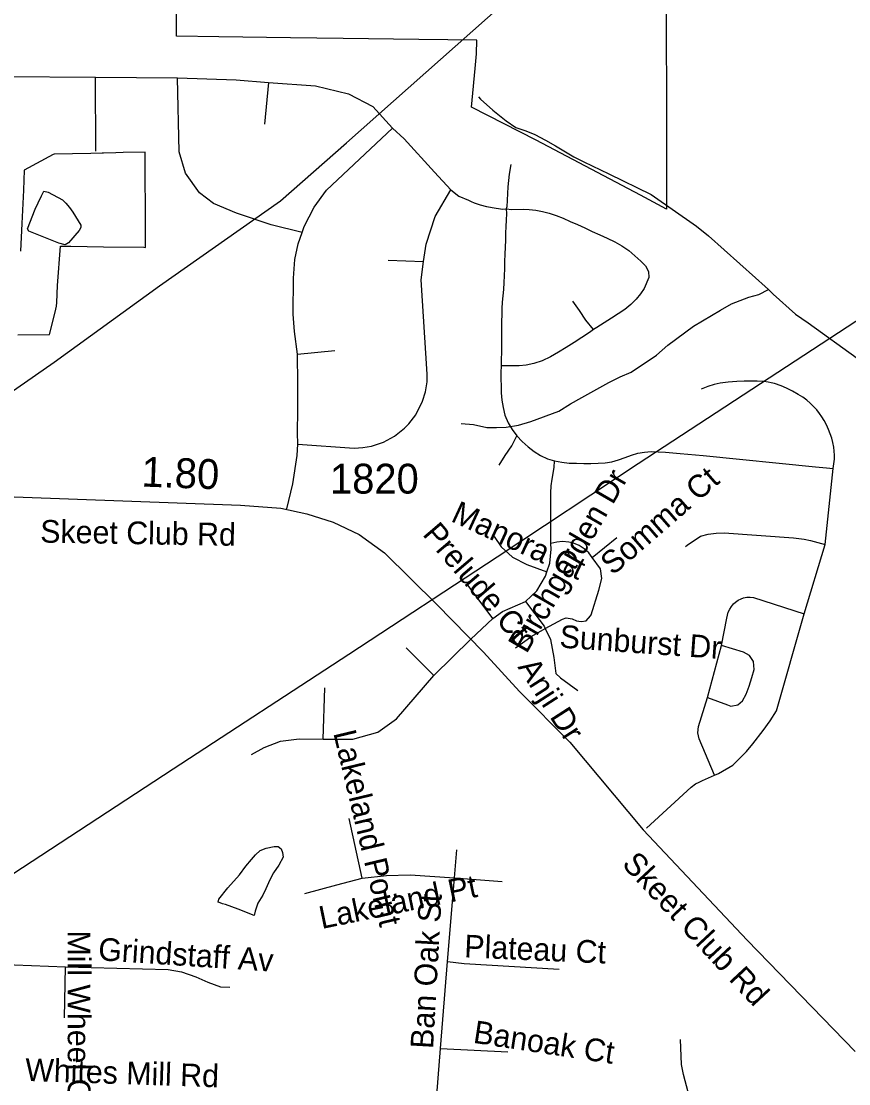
# Model space of a CAD drawing. Extents: x 1662474 to 1856135, y 779280 to 917889.
# Drawn here: x 1709656 to 1713121, y 831657 to 836106 of the extents above; entities that cross this region are included whole.
import ezdxf

# ---------------------------------------------------------------- set-up
doc = ezdxf.new("R2010")
doc.units = 0
for name, color, linetype in [('Exist Boundary Political City Limit New', 7, 'Continuous'), ('Exist Boundary Political City Limit New Hole', 7, 'Continuous'), ('Exist Hydrographic Misc Water Feature', 7, 'Continuous'), ('Exist Hydrographic Pond Under 1500 Sq Ft', 7, 'Continuous'), ('Exist Road Non-System Type 51', 7, 'Continuous'), ('Exist Road Non-System Type 51 Label', 7, 'Continuous'), ('Exist Road Secondary Mileage Hundredths English Label', 7, 'Continuous'), ('Exist Road Secondary Type 51 Attributed', 7, 'Continuous'), ('Exist Road Secondary Type 51 Label', 7, 'Continuous'), ('Exist Road Secondary Type 51 Number Label', 7, 'Continuous'), ('Exist Utilities Electrical Transmission Line', 7, 'Continuous'), ('Map Preparation Boundary City Limit Buffer Line', 7, 'Continuous')]:
    doc.layers.add(name, color=color, linetype=linetype)

msp = doc.modelspace()

# ---------------------------------------------------------------- linework, layer by layer
at = {"layer": 'Exist Boundary Political City Limit New'}
msp.add_lwpolyline([(1712356.6, 836188.4), (1712357.4, 835654.1), (1712357.9, 835326.8), (1712357.9, 835319.9), (1712248.6, 835377.5), (1711811.8, 835608.2), (1711541.1, 835746.3), (1711544, 835776.1), (1711556.2, 835909.1), (1711561.8, 835969.8), (1711563.9, 836027), (1711320.8, 836030.2), (1711003.8, 836034.3), (1710783.6, 836037.2), (1710483.4, 836041.2), (1710305.9, 836043.6), (1710305.9, 836211.8)], dxfattribs=at)
at = {"layer": 'Exist Boundary Political City Limit New Hole'}
msp.add_lwpolyline([(1709641.5, 834792.6), (1709774.6, 834794.2), (1709796.4, 834881.9), (1709801.1, 834901.2), (1709803.9, 834912.9), (1709804.6, 834929.2), (1709807.9, 835000), (1709820.1, 835164.9), (1709821.6, 835164.9), (1709863.2, 835164.2), (1710000, 835162.2), (1710169.5, 835159.7), (1710176.5, 835159.2), (1710175.9, 835322), (1710175.2, 835453), (1710174.9, 835558.6), (1710082.6, 835556.4), (1710052.1, 835555.6), (1710000, 835554.2), (1709994.9, 835554.1), (1709947.1, 835552.9), (1709793.9, 835549.1), (1709790, 835549), (1709668.8, 835482.4), (1709665, 835399.1), (1709658.5, 835258.8), (1709653.2, 835144.2)], dxfattribs=at)
at = {"layer": 'Exist Hydrographic Misc Water Feature'}
for points in [[(1711571.2, 835789.9), (1711579.2, 835779.9), (1711630.9, 835733.7), (1711686.8, 835689.1), (1711726.7, 835661.3), (1711768.6, 835647.3), (1711806.7, 835632.6), (1711850.8, 835608.7), (1711892.6, 835584.8), (1711934.5, 835560.2), (1711970.3, 835538.1), (1712012.4, 835517.6), (1712116.2, 835467.1), (1712294, 835380.5), (1712483.7, 835247.9), (1712533.6, 835207.4), (1712731.1, 835031.9), (1712770.9, 834995.8), (1712784.6, 834983.2)], [(1711498.2, 834421.8), (1711550.2, 834417.5), (1711606.2, 834404.9), (1711646.4, 834404.9), (1711686.4, 834406.5), (1711738.4, 834414.5), (1711790.5, 834430.6), (1711907.1, 834473.4), (1711955.3, 834503.6), (1712003.4, 834531.3), (1712115.9, 834593.1), (1712164.2, 834616.7), (1712210.1, 834636.3), (1712316.5, 834708), (1712363, 834749.7), (1712471.5, 834829.5), (1712584, 834897), (1712630.4, 834922.4), (1712702.4, 834950.4), (1712744.6, 834961.8), (1712784.6, 834983.2)], [(1712784.6, 834983.2), (1712804.7, 834963.9), (1712898.5, 834879.1), (1712950.5, 834843.6), (1713155.8, 834695.8), (1713205.7, 834657.9), (1713253.6, 834620), (1713309.5, 834581.1), (1713445.4, 834507), (1713503.2, 834480.3), (1713653.2, 834415.7), (1713703.1, 834397.5), (1713831.1, 834350.6), (1713901, 834326.2), (1713963, 834308.4), (1714102.9, 834255.6), (1714314.9, 834174.9), (1714506.9, 834103.7), (1714500.3, 834090.8)]]:
    msp.add_lwpolyline(points, dxfattribs=at)
at = {"layer": 'Exist Hydrographic Pond Under 1500 Sq Ft'}
for points in [[(1709750.8, 835394.9), (1709768.7, 835391.3), (1709828.6, 835358.8), (1709842.6, 835344.6), (1709858.5, 835326.2), (1709872.5, 835306.3), (1709906.2, 835252.2), (1709906, 835242.4), (1709898.2, 835230.2), (1709853.6, 835178.6), (1709839.8, 835170.7), (1709813.8, 835176.9), (1709687.6, 835227.1), (1709681.9, 835237.1), (1709714.1, 835319.3), (1709726.4, 835345.3), (1709740.7, 835375.4), (1709750.8, 835394.9)], [(1710564.7, 832387.5), (1710510.9, 832408.2), (1710498.9, 832410.2), (1710489.2, 832414.4), (1710481, 832417.9), (1710483.1, 832430.2), (1710521.2, 832477.8), (1710569.7, 832531.8), (1710595.9, 832567.4), (1710620, 832595.6), (1710636.3, 832615.8), (1710656.3, 832633.4), (1710682.2, 832643.5), (1710714.5, 832651.1), (1710732.5, 832650.8), (1710744.4, 832640.7), (1710750, 832625.8)], [(1710750, 832625.8), (1710752.3, 832605.2), (1710734.3, 832572.7), (1710712.1, 832539.6), (1710697.6, 832511.1), (1710679.6, 832472.9), (1710667.4, 832446.9), (1710647.2, 832413.7), (1710641, 832395.8), (1710635.2, 832379.5), (1710630.8, 832361.5), (1710564.7, 832387.5)]]:
    msp.add_lwpolyline(points, dxfattribs=at)
at = {"layer": 'Exist Road Non-System Type 51'}
for p, q in [((1709583.8, 835875.7), (1709967.2, 835872)), ((1709968, 835562), (1709967.2, 835872)), ((1709967.2, 835872), (1710310, 835869.9)), ((1710691.4, 835849.9), (1710674.6, 835675.2)), ((1711192.5, 835106.4), (1711340.9, 835100.4)), ((1710812.9, 834712.7), (1710968.8, 834727.4)), ((1713022.6, 833915.1), (1713056.2, 834232.9)), ((1712046.4, 833861.2), (1712150.6, 833944.7)), ((1712934.1, 833624.5), (1713022.6, 833915.1)), ((1711630.8, 833605.1), (1711526.8, 833743.7)), ((1711538.4, 833518.2), (1711630.8, 833605.1)), ((1711384, 833365.9), (1711538.4, 833518.2)), ((1712529.9, 833274.7), (1712587.9, 833492.8)), ((1711267.5, 833483), (1711384, 833365.9)), ((1710920.5, 833099.4), (1710927.9, 833314.5)), ((1711084, 832517.9), (1711028.9, 832767.4)), ((1711470.1, 832519.9), (1711479.5, 832637.1)), ((1711441.5, 832168.6), (1711470.1, 832519.9)), ((1711470.1, 832519.9), (1711669.4, 832503.8)), ((1709476.4, 832160), (1709841, 832146.4)), ((1711411.9, 831804.9), (1711441.5, 832168.6)), ((1709836.8, 831932.9), (1709841, 832146.4)), ((1711390.4, 831533.5), (1711411.9, 831804.9)), ((1711411.9, 831804.9), (1711693.4, 831789.9))]:
    msp.add_line(p, q, dxfattribs=at)
for points in [[(1710310, 835869.9), (1710555.9, 835861.5), (1710691.4, 835849.9)], [(1710832.1, 835221.9), (1710702.9, 835253.9), (1710558, 835302.4), (1710461.1, 835343.1), (1710401.9, 835387.8), (1710344.1, 835470.9), (1710317.4, 835559.7), (1710310, 835869.9)], [(1710691.4, 835849.9), (1710888.2, 835835.4), (1711026.5, 835802.9), (1711128.9, 835748.9), (1711210, 835658.2)], [(1710832.1, 835221.9), (1710840.6, 835246.5), (1710883.1, 835328.2), (1710934.4, 835399), (1711210, 835658.2)], [(1711210, 835658.2), (1711260.1, 835614.2), (1711387.1, 835474.1), (1711454.9, 835400.1)], [(1711705.8, 835506.1), (1711699.4, 835465.5), (1711696.9, 835440.2), (1711694.2, 835412.9), (1711692.6, 835384.9), (1711690.6, 835356.8), (1711689.1, 835328.9), (1711687.2, 835320.7)], [(1711340.9, 835100.4), (1711351.1, 835172.2), (1711388.9, 835289.4), (1711454.9, 835400.1)], [(1711454.9, 835400.1), (1711488.2, 835374.6), (1711529.1, 835356.7), (1711539.5, 835352.1), (1711552.8, 835346.6), (1711578, 835337.6), (1711603.9, 835330.6), (1711644.6, 835323.4), (1711673.1, 835320), (1711687.2, 835320.7)], [(1711687.2, 835320.7), (1711687.8, 835301.4), (1711686.6, 835273.9), (1711685.2, 835246.2), (1711684, 835218.4), (1711683.1, 835189.9), (1711681.8, 835160.7), (1711681.1, 835130.8), (1711680.2, 835100.4), (1711679.4, 835070.4), (1711678.4, 835040.8), (1711677, 835011.8), (1711675.1, 834983.6), (1711672.6, 834956.2), (1711670.2, 834929.6), (1711668.9, 834903), (1711668, 834876.8), (1711667.4, 834850.4), (1711666.9, 834824.2), (1711667.1, 834798.1), (1711667.6, 834771.9), (1711667.2, 834745.4), (1711666.5, 834718.7), (1711665.8, 834691.4), (1711665.1, 834663.9)], [(1711687.2, 835320.7), (1711710, 835318.4), (1711757.6, 835319), (1711783.2, 835318), (1711810.1, 835314.9), (1711838.1, 835310.1), (1711867, 835303.4), (1711896.1, 835293.6), (1711925.5, 835281.6), (1711955.1, 835268.4), (1711985.4, 835254.8), (1712016, 835240.8), (1712047.1, 835226.6), (1712078.4, 835212.6), (1712109.6, 835197.9), (1712141, 835182.9), (1712171.4, 835166.2), (1712199.6, 835145.9), (1712225.9, 835123.8), (1712250, 835102.1), (1712270, 835082), (1712282.1, 835058.9), (1712283.8, 835033.9), (1712265, 834987.8), (1712249.1, 834965.4), (1712230.4, 834942.9), (1712208.6, 834920.7), (1712183.9, 834899.9), (1712156.1, 834880.9), (1712126.9, 834862.5), (1712097.1, 834843.5), (1712066.4, 834823.6), (1712051.9, 834816.2)], [(1710812.9, 834712.7), (1710800.6, 834806.7), (1710794.5, 834880.4), (1710795.6, 835030), (1710801.9, 835108.8), (1710815, 835174.4), (1710832.1, 835221.9)], [(1710814.8, 834335), (1711049.9, 834319.2), (1711086.9, 834321.1), (1711123.1, 834327.4), (1711173.2, 834343.9), (1711219.6, 834368.9), (1711260.9, 834401.7), (1711279.2, 834420.6), (1711308.1, 834458.4), (1711336.5, 834514.8), (1711348.6, 834555.1), (1711355.1, 834596.9), (1711355.9, 834628.7), (1711331, 835022.9), (1711340.9, 835100.4)], [(1712051.9, 834816.2), (1712019.6, 834854.9), (1711993.5, 834895.4), (1711966, 834933.6)], [(1712051.9, 834816.2), (1712035.2, 834803), (1712003.4, 834782.2), (1711970.9, 834761.5), (1711937.9, 834740.4), (1711905.8, 834720), (1711872.1, 834700.7), (1711837.6, 834684.9), (1711803, 834673.4), (1711769.9, 834665.9), (1711740.9, 834662.7), (1711700.9, 834662.7), (1711665.1, 834663.9)], [(1710814.8, 834335), (1710813.1, 834383.2), (1710814.4, 834478.2), (1710814.1, 834589.6), (1710812.9, 834712.7)], [(1711665.1, 834663.9), (1711664.6, 834636), (1711664.6, 834607.8), (1711665, 834579.1), (1711666.1, 834549.9), (1711668.8, 834519.6), (1711673.5, 834488.4), (1711681.6, 834456.2), (1711694.4, 834425.2), (1711711.4, 834396.6), (1711731.2, 834370.1)], [(1713056.2, 834232.9), (1713059.2, 834252.6), (1713060.9, 834272.2), (1713061.1, 834289.5), (1713060.4, 834305.4), (1713058.2, 834322.4), (1713054.4, 834341.9), (1713049.5, 834360.6), (1713043.6, 834379.1), (1713036.5, 834397.4), (1713028.1, 834415.7), (1713018.4, 834434), (1713008.6, 834449.9), (1712998.5, 834464.2), (1712986.9, 834478.6), (1712969.2, 834497.4), (1712959.9, 834506.7), (1712945.2, 834519.2), (1712928.4, 834531.6), (1712909, 834543.8), (1712885.5, 834557.1), (1712860.4, 834569.9), (1712837.8, 834579.4), (1712809.8, 834588.7), (1712796.6, 834592.1), (1712783.9, 834594.7), (1712765.4, 834597.1), (1712737.2, 834598.8), (1712709, 834599.8), (1712682.4, 834599.8), (1712652.4, 834598.2), (1712615.4, 834594.7), (1712582.9, 834590.6), (1712557.8, 834584.8), (1712531.1, 834576.4), (1712503.6, 834565.2)], [(1710768.5, 834063.9), (1710792.9, 834169.9), (1710811.4, 834287.5), (1710814.8, 834335)], [(1711657, 834247.4), (1711682.8, 834287.4), (1711710.5, 834328.5), (1711731.2, 834370.1)], [(1711731.2, 834370.1), (1711753.9, 834346.4), (1711778.1, 834324.2), (1711803.6, 834304.9), (1711830.5, 834287.9), (1711859, 834274.4), (1711889, 834265.5)], [(1711889, 834265.5), (1711919.4, 834259.5), (1711950, 834256.2), (1711980.8, 834255.2), (1712011.1, 834255), (1712041.2, 834255), (1712071.1, 834255.9), (1712100.6, 834257.7), (1712129.5, 834261.9), (1712157.4, 834269.8), (1712184.4, 834279.9), (1712211, 834289.4), (1712238.1, 834297.2), (1712265.6, 834302.2), (1712294, 834304.4), (1712323.1, 834303.9), (1712353.2, 834302.1), (1712383.9, 834299.4), (1712415.2, 834296.5), (1712446.9, 834293.7), (1712478.9, 834290.8), (1712511.5, 834288), (1712981.4, 834240.5), (1713028.1, 834235.8), (1713056.2, 834232.9)], [(1711874, 833919.2), (1711873, 833956.4), (1711873.6, 834001.4), (1711873.4, 834036.9), (1711873.5, 834070.2), (1711873.8, 834101.7), (1711873.5, 834131.9), (1711875.4, 834161.4), (1711879.1, 834188.9), (1711887.4, 834238.2), (1711889, 834265.5)], [(1711636.2, 833948.1), (1711666.1, 833905.6), (1711713.4, 833862.6), (1711772.6, 833831.6), (1711856.6, 833800.4)], [(1712437.8, 833906.4), (1712445.1, 833912.7), (1712500, 833949.6), (1712532.5, 833958.1), (1712565.6, 833962.2), (1712599.5, 833963.4), (1712890.2, 833942.4), (1712934.4, 833937.1), (1712961.4, 833931.4), (1713022.6, 833915.1)], [(1711856.6, 833800.4), (1711869, 833837.4), (1711874.9, 833895.4), (1711874, 833919.2)], [(1712046.4, 833861.2), (1712032, 833879.6), (1712013.4, 833896.9), (1711991.9, 833910.6), (1711968.5, 833920.9), (1711948.9, 833925.6), (1711923.1, 833927.7), (1711898.1, 833925.6), (1711874, 833919.2)], [(1711849.9, 833563.4), (1711921.8, 833602.8), (1711937.2, 833608), (1711963.5, 833603.8), (1711981.6, 833595.7), (1712000.8, 833592.8), (1712021.8, 833595.2), (1712039.1, 833616.4), (1712042.8, 833620.4), (1712074.5, 833723.4), (1712087.1, 833772.2), (1712081.4, 833813.7), (1712046.4, 833861.2)], [(1711767.4, 833677), (1711815, 833720.6), (1711850.9, 833783.2), (1711856.6, 833800.4)], [(1711630.8, 833605.1), (1711671.6, 833634.5), (1711767.4, 833677)], [(1711767.4, 833677), (1711845.1, 833573.4), (1711849.9, 833563.4)], [(1712587.9, 833492.8), (1712610.8, 833606.9), (1712612.9, 833619.5), (1712616.5, 833632.4), (1712622.4, 833644.4), (1712629.4, 833656.2), (1712638.1, 833666.2), (1712646.6, 833674.1), (1712657.8, 833681.8), (1712669.9, 833687.8), (1712680.9, 833691.7), (1712693.9, 833694.6), (1712707.6, 833695.1), (1712722.6, 833693.8), (1712934.1, 833624.5)], [(1712559.4, 832949.2), (1712575.4, 832956.2), (1712636.1, 832991.4), (1712692.4, 833047.6), (1712719.6, 833080.4), (1712762.8, 833135.9), (1712791.6, 833177.2), (1712818.6, 833219.2), (1712934.1, 833624.5)], [(1711725.1, 833482.2), (1711794, 833531.9), (1711849.9, 833563.4)], [(1711849.9, 833563.4), (1711871.6, 833516.7), (1711885.9, 833442.4), (1711894, 833374.7), (1711913.6, 833356.5), (1711987.2, 833303.2)], [(1712529.9, 833274.7), (1712613.9, 833243.5), (1712627.6, 833238.7), (1712656.4, 833243.7), (1712676.6, 833260.5), (1712692.1, 833288.6), (1712703.9, 833321.9), (1712715.8, 833357.6), (1712724.6, 833391.7), (1712722.6, 833424.5), (1712704.8, 833450.2), (1712679.8, 833464.7), (1712587.9, 833492.8)], [(1710920.5, 833099.4), (1711044.4, 833100.1), (1711148.6, 833129.2), (1711226.8, 833185.4), (1711384, 833365.9)], [(1712559.4, 832949.2), (1712494.5, 833100.9), (1712489, 833126.9), (1712491.4, 833153.6), (1712529.9, 833274.7)], [(1710620.8, 833035.5), (1710673.8, 833064.4), (1710741.2, 833092), (1710819.4, 833101.4), (1710920.5, 833099.4)], [(1712273.8, 832727.9), (1712460.9, 832899.1), (1712479, 832912.4), (1712494.8, 832919.4), (1712509.1, 832926.6), (1712559.4, 832949.2)], [(1710843.9, 832453.7), (1710976.9, 832489.4), (1711084, 832517.9)], [(1711084, 832517.9), (1711184.8, 832529.5), (1711284.8, 832531.1), (1711470.1, 832519.9)], [(1711441.5, 832168.6), (1711510.5, 832160.8), (1711908.1, 832137.4)], [(1709841, 832146.4), (1710270.9, 832135.7), (1710326.9, 832126.1), (1710387.4, 832105.1), (1710437.6, 832081.8), (1710490.4, 832063.4), (1710529.6, 832061.5)], [(1712495.5, 831458.7), (1712473.9, 831527.2), (1712428.9, 831696.2), (1712420.5, 831737.4), (1712416.2, 831842.1)]]:
    msp.add_lwpolyline(points, dxfattribs=at)
at = {"layer": 'Exist Road Secondary Type 51 Attributed'}
msp.add_lwpolyline([(1707442.7, 834170.9), (1708884.9, 834127.2), (1709626.7, 834114.8), (1710574.5, 834080.3), (1710742.5, 834067.9), (1710851.2, 834043.2), (1710961.9, 834008.7), (1711070.6, 833956.8), (1711176.9, 833880.3), (1711396.9, 833664.5), (1711591.1, 833463.6), (1711742.3, 833298.9), (1711952.7, 833086.7), (1712260.1, 832720.8), (1712695.5, 832258.3), (1713148.3, 831791.9)], dxfattribs=at)
at = {"layer": 'Exist Utilities Electrical Transmission Line'}
for points in [[(1704694.3, 830746.7), (1705090.4, 831084.8), (1705419.5, 831351.4), (1705966.5, 831571.8), (1706414.8, 831743.3), (1706617.1, 831947.3), (1707052.3, 832388.9), (1707471.1, 832804.7), (1707827.4, 833175.3), (1708212.1, 833573.4), (1708405.7, 833707.6), (1708863.5, 834028.8), (1709337.5, 834362.1), (1709793.4, 834679.4), (1710235.3, 834998.9), (1710741.6, 835354), (1711018.5, 835597.1), (1711608.6, 836121.3), (1712200.8, 836647.3), (1712754.5, 837141.9), (1713383.1, 837695.5)], [(1704330.5, 829125.1), (1704357.7, 829137.4), (1704549.9, 829219.5), (1704987.4, 829509.1), (1705656.6, 829944.3), (1706235.2, 830322.3), (1706743.5, 830657.3), (1707181, 830946.8), (1707763.6, 831326.9), (1708303.7, 831673.4), (1708928.7, 832081.1), (1709620.3, 832536.3), (1710291.6, 832975.4), (1711027.5, 833455.9), (1711648.5, 833863.6), (1712239.1, 834253.8), (1713005.3, 834756), (1713847.9, 835307.5)]]:
    msp.add_lwpolyline(points, dxfattribs=at)
at = {"layer": 'Map Preparation Boundary City Limit Buffer Line'}
for points in [[(1712356.6, 836188.4), (1712357.4, 835654.1), (1712357.9, 835326.8), (1712357.9, 835319.9), (1712248.6, 835377.5), (1711811.8, 835608.2), (1711541.1, 835746.3), (1711544, 835776.1), (1711556.2, 835909.1), (1711561.8, 835969.8), (1711563.9, 836027), (1711320.8, 836030.2), (1711003.8, 836034.3), (1710783.6, 836037.2), (1710483.4, 836041.2), (1710305.9, 836043.6), (1710305.9, 836211.8)], [(1709641.5, 834792.6), (1709774.6, 834794.2), (1709796.4, 834881.9), (1709801.1, 834901.2), (1709803.9, 834912.9), (1709804.6, 834929.2), (1709807.9, 835000), (1709820.1, 835164.9), (1709821.6, 835164.9), (1709863.2, 835164.2), (1710000, 835162.2), (1710169.5, 835159.7), (1710176.5, 835159.2), (1710175.9, 835322), (1710175.2, 835453), (1710174.9, 835558.6), (1710082.6, 835556.4), (1710052.1, 835555.6), (1710000, 835554.2), (1709994.9, 835554.1), (1709947.1, 835552.9), (1709793.9, 835549.1), (1709790, 835549), (1709668.8, 835482.4), (1709665, 835399.1), (1709658.5, 835258.8), (1709653.2, 835144.2)]]:
    msp.add_lwpolyline(points, dxfattribs=at)

# ---------------------------------------------------------------- texts
at = {"layer": 'Exist Road Non-System Type 51 Label'}
for s, rotation, p in [('Birchgarden Dr', 59.9452, (1711771.8, 833454.7)), ('Somma Ct', 40.9781, (1712133.1, 833783)), ('Manora Ct', 335.1954, (1711450.7, 834014.3)), ('Prelude Ct', 310.4871, (1711333, 833956.5)), ('Sunburst Dr', 355.9255, (1711908, 833483.8)), ('Anji Dr', 302.7318, (1711732.9, 833402)), ('Lakeland Point', 283.4726, (1710962.3, 833126.1)), ('Lakeland Pt', 11.673, (1710914.1, 832304.7)), ('Ban Oak St', 86.7621, (1711380.4, 831801.4)), ('Mill Wheel Ct', 270, (1709850.9, 832299.1)), ('Grindstaff Av', 356.2442, (1709976.3, 832174.3)), ('Plateau Ct', 357.4764, (1711509.7, 832186.4)), ('Banoak Ct', 351.3796, (1711545.1, 831828.8)), ('Whites Mill Rd', 358.0984, (1709671.3, 831668.9))]:
    msp.add_text(s, height=95, rotation=rotation, dxfattribs=at).set_placement(p)
at = {"layer": 'Exist Road Secondary Mileage Hundredths English Label'}
msp.add_text('1.80', height=125, rotation=357.913, dxfattribs=at).set_placement((1710157.9, 834158))
at = {"layer": 'Exist Road Secondary Type 51 Label'}
for rotation, p in [(359.0427, (1709735, 833923.2)), (313.0131, (1712167.3, 832573.6))]:
    msp.add_text('Skeet Club Rd', height=95, rotation=rotation, dxfattribs=at).set_placement(p)
at = {"layer": 'Exist Road Secondary Type 51 Number Label'}
msp.add_text('1820', height=125, dxfattribs=at).set_placement((1710948.8, 834128.3))

doc.saveas('drawing.dxf')
